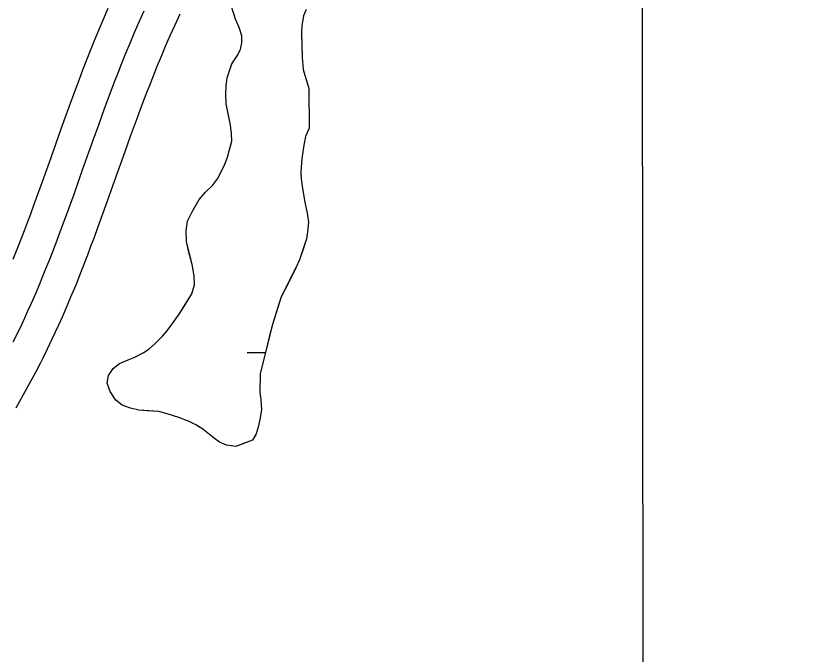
# Model space of a CAD drawing. Extents: x 3297735 to 3335592, y 670436 to 695807.
# Drawn here: x 3317338.2 to 3317688.7, y 691316.2 to 691598.8 of the extents above; entities that cross this region are included whole.
import ezdxf

# ---------------------------------------------------------------- set-up
doc = ezdxf.new("R2010")
doc.units = 0
for name, color, linetype in [('V-GRID-MAJR', 7, 'Continuous'), ('V-RIVR-EDGE', 7, 'Continuous'), ('V-ROAD-CNTR', 7, 'Continuous'), ('V-TOPO-SHOR', 7, 'Continuous'), ('V-WETL-SWMP', 7, 'Continuous')]:
    doc.layers.add(name, color=color, linetype=linetype)

msp = doc.modelspace()

# ---------------------------------------------------------------- linework, layer by layer
at = {"layer": 'V-GRID-MAJR'}
msp.add_lwpolyline([(3317613.19, 694012.57), (3317614.99, 692249.17), (3317618.11, 689185.08), (3317621.45, 685897.36), (3317623.83, 683567.34), (3317626.56, 680885.93), (3317629.35, 678140.95), (3317631.33, 676194.39), (3317631.71, 675828.01)], dxfattribs=at)
at = {"layer": 'V-RIVR-EDGE'}
msp.add_spline([(3319555.14, 694014.55), (3319548.52, 694002.76), (3319539.36, 693985.79), (3319509.78, 693923.27), (3319496.46, 693903), (3319479.41, 693878.17), (3319464.01, 693854.58), (3319445.27, 693818.98), (3319424.44, 693775.51), (3319406.53, 693740.74), (3319395.69, 693713), (3319386.52, 693693.13), (3319372.79, 693671.61), (3319340.34, 693621.53), (3319316.61, 693580.14), (3319295.79, 693542.89), (3319282.06, 693520.96), (3319271.65, 693502.33), (3319267.89, 693489.49), (3319259.98, 693475.83), (3319250.42, 693465.08), (3319246.25, 693454.32), (3319237.93, 693442.32), (3319231.68, 693428.65), (3319225.43, 693414.99), (3319219.61, 693410.03), (3319205.47, 693391.42), (3319185.09, 693363.28), (3319164.7, 693327.69), (3319143.08, 693301.21), (3319109.39, 693253.21), (3319083.6, 693218.46), (3319061.14, 693187.85), (3319039.52, 693157.64), (3319018.29, 693123.29), (3318994.59, 693091.02), (3318949.68, 693031.86), (3318931.37, 693004.55), (3318913.08, 692981.38), (3318902.25, 692962.76), (3318892.68, 692944.55), (3318876.03, 692916.4), (3318861.86, 692887.84), (3318841.46, 692848.51), (3318822.29, 692807.53), (3318806.46, 692774.41), (3318803.1, 692758.66), (3318804.31, 692744.98), (3318808.02, 692734.61), (3318808.84, 692730.46), (3318817.11, 692725.47), (3318826.63, 692719.23), (3318832.83, 692713), (3318835.72, 692705.53), (3318835.27, 692692.27), (3318829.85, 692681.5), (3318819.88, 692669.09), (3318809.47, 692651.3), (3318783.24, 692602.87), (3318768.67, 692580.52), (3318760.79, 692575.98), (3318753.73, 692573.1), (3318747.11, 692573.94), (3318739.24, 692579.76), (3318735.53, 692585.58), (3318730.56, 692588.49), (3318721.44, 692588.1), (3318700.27, 692573.64), (3318679.48, 692549.66), (3318660.76, 692522.35), (3318646.6, 692493.37), (3318637.03, 692477.64), (3318624.96, 692456.95), (3318607.08, 692434.19), (3318599.98, 692413.49), (3318583.3, 692372.49), (3318565.82, 692342.28), (3318547.09, 692313.73), (3318534.2, 692295.52), (3318512.56, 692258.69), (3318488.02, 692224.76), (3318446.4, 692155.23), (3318418.11, 692112.61), (3318397.31, 692084.47), (3318386.91, 692066.68), (3318376.5, 692048.05), (3318354.44, 692011.22), (3318333.22, 691976.45), (3318316.13, 691940.02), (3318301.57, 691917.67), (3318275.38, 691884.99), (3318265.81, 691873), (3318250.82, 691844.85), (3318236.64, 691808.41), (3318222.07, 691781.09), (3318194.96, 691714.01), (3318179.96, 691684.2), (3318162.07, 691654.82), (3318140.84, 691619.64), (3318130.44, 691603.92), (3318120.89, 691595.24), (3318105.09, 691577.87), (3318090.12, 691558.42), (3318067.68, 691532.37), (3318043.56, 691501.75), (3318020.26, 691465.75), (3317998.21, 691433.06), (3317973.66, 691392.92), (3317962.42, 691371.81), (3317929.95, 691315.1), (3317907.9, 691282.41), (3317889.2, 691263.39), (3317870.48, 691238.16), (3317844.7, 691202.99), (3317833.05, 691186.02), (3317808.09, 691148.78), (3317780.64, 691109.47), (3317756.1, 691076.38), (3317731.98, 691045.35), (3317684.57, 690978.73), (3317668.76, 690954.73), (3317646.3, 690922.04), (3317635.48, 690907.15), (3317629.25, 690900.53), (3317620.1, 690889.36), (3317608.46, 690874.47), (3317601.4, 690867.03), (3317592.67, 690860.42), (3317585.59, 690845.93), (3317576.86, 690836), (3317565.64, 690821.11), (3317549.42, 690801.25), (3317522.4, 690767.75), (3317502.45, 690745), (3317489.97, 690727.62), (3317482.47, 690713.55), (3317479.54, 690701.12), (3317475.78, 690689.94), (3317474.94, 690683.31), (3317467.87, 690674.21), (3317451.65, 690653.94), (3317427.54, 690622.91), (3317406.33, 690593.95), (3317381.8, 690564.58), (3317328.18, 690504.62), (3317308.23, 690483.11), (3317290.78, 690466.16), (3317272.5, 690446.31), (3317248.81, 690422.74), (3317230.94, 690402.48), (3317202.23, 690356.54), (3317170.21, 690314.34), (3317129.47, 690266.36), (3317099.12, 690227.48), (3317085.82, 690212.59), (3317074.19, 690204.33), (3317063.38, 690189.85), (3317045.08, 690163.78), (3317020.95, 690128.61), (3316996.82, 690093.85), (3316970.63, 690059.1), (3316926.98, 690008.23), (3316891.65, 689970.6), (3316861.71, 689930.05), (3316828.03, 689887.86), (3316809.31, 689860.13), (3316797.25, 689841.93), (3316783.53, 689825.38), (3316737.37, 689762.08), (3316714.9, 689728.98), (3316681.64, 689687.61), (3316661.69, 689665.69), (3316647.97, 689646.66), (3316619.68, 689606.11), (3316602.63, 689581.28), (3316583.49, 689551.9), (3316563.93, 689519.62), (3316547.71, 689499.35), (3316541.89, 689491.9), (3316538.57, 689488.6), (3316532.31, 689474.1), (3316523.16, 689461.28), (3316509.03, 689445.15), (3316500.29, 689431.49), (3316493.22, 689419.9), (3316485.73, 689407.9), (3316486.11, 689397.12), (3316486.48, 689375.57), (3316487.29, 689371.01), (3316491.44, 689370.17), (3316493.5, 689366.43), (3316494.29, 689352.75), (3316496.75, 689341.56), (3316502.54, 689336.57), (3316504.2, 689334.08), (3316504.18, 689328.69), (3316501.27, 689325.8), (3316488.83, 689321.27), (3316487.17, 689319.61), (3316487.16, 689316.71), (3316492.96, 689316.7), (3316502.08, 689318.33), (3316508.3, 689318.32), (3316513.27, 689314.99), (3316516.58, 689314.98), (3316524.87, 689314.55), (3316535.62, 689303.33), (3316544.71, 689293.36), (3316545.54, 689290.04), (3316543.46, 689287.97), (3316525.66, 689296.72), (3316509.92, 689304.22), (3316502.06, 689307.14), (3316490.45, 689308.41), (3316482.58, 689308.02), (3316478.02, 689308.03), (3316473.47, 689311.77), (3316449.46, 689323.85), (3316424.59, 689324.74), (3316401.79, 689323.14), (3316381.47, 689318.22), (3316366.54, 689316.18), (3316352.85, 689311.24), (3316334.16, 689295.54), (3316302.2, 689277.79), (3316275.21, 689257.14), (3316266.49, 689249.28), (3316249.02, 689224.04), (3316230.28, 689191.76), (3316217.78, 689162.78), (3316200.69, 689125.93), (3316182.37, 689092.82), (3316162.8, 689054.73), (3316141.17, 689024.94), (3316114.57, 688996.41), (3316081.77, 688971.62), (3316036.89, 688926.14), (3316007.39, 688897.61), (3315987.04, 688880.67), (3315970.01, 688865.79), (3315959.63, 688858.77), (3315957.13, 688852.14), (3315955.46, 688848.42), (3315953.91, 688835.53)], degree=3, dxfattribs=at)
at = {"layer": 'V-ROAD-CNTR'}
for points in [[(3317378.97, 691602.05), (3317376.82, 691597.13), (3317374.8, 691592.36), (3317372.89, 691587.74), (3317371.09, 691583.27), (3317369.38, 691578.93), (3317367.76, 691574.74), (3317366.21, 691570.67), (3317363.29, 691562.84), (3317360.61, 691555.51), (3317358.15, 691548.65), (3317353.62, 691535.9), (3317349.67, 691524.82), (3317346.19, 691515.21), (3317344.66, 691511.05), (3317343.21, 691507.16), (3317341.84, 691503.55), (3317339.21, 691496.77), (3317336.87, 691490.89)], [(3317394.89, 691600.89), (3317392.68, 691595.98), (3317390.6, 691591.21), (3317388.64, 691586.57), (3317386.78, 691582.07), (3317385.02, 691577.71), (3317383.35, 691573.47), (3317381.76, 691569.37), (3317380.24, 691565.38), (3317377.36, 691557.65), (3317374.72, 691550.4), (3317372.28, 691543.61), (3317367.75, 691530.87), (3317363.79, 691519.76), (3317360.28, 691510.06), (3317358.72, 691505.84), (3317357.25, 691501.88), (3317355.85, 691498.19), (3317353.17, 691491.28), (3317350.77, 691485.26), (3317348.61, 691480.01), (3317346.67, 691475.45), (3317344.94, 691471.47), (3317343.39, 691468), (3317342.01, 691464.97), (3317340.77, 691462.33), (3317338.57, 691457.74), (3317336.87, 691454.3)], [(3317410.81, 691599.54), (3317408.53, 691594.64), (3317406.4, 691589.9), (3317404.38, 691585.28), (3317402.48, 691580.78), (3317400.67, 691576.41), (3317398.95, 691572.15), (3317397.32, 691568.01), (3317395.76, 691563.99), (3317394.28, 691560.09), (3317391.44, 691552.47), (3317388.82, 691545.3), (3317386.4, 691538.56), (3317381.88, 691525.84), (3317377.91, 691514.69), (3317374.37, 691504.92), (3317372.79, 691500.62), (3317371.29, 691496.61), (3317369.86, 691492.82), (3317367.13, 691485.79), (3317364.67, 691479.62), (3317362.45, 691474.23), (3317360.45, 691469.52), (3317358.66, 691465.41), (3317357.06, 691461.82), (3317355.62, 691458.68), (3317354.33, 691455.92), (3317352.05, 691451.17), (3317350.28, 691447.59), (3317348.91, 691444.88), (3317346.83, 691440.89), (3317344.7, 691436.94), (3317338.18, 691425.07)]]:
    msp.add_lwpolyline(points, dxfattribs=at)
at = {"layer": 'V-TOPO-SHOR'}
for points in [[(3317466.77, 691601.56), (3317465.62, 691598.76), (3317464.85, 691594.58), (3317464.76, 691590.94), (3317464.88, 691586.09), (3317465.01, 691580.37), (3317465.48, 691575.01), (3317467.93, 691566.58), (3317468.17, 691549.08), (3317466.52, 691545.4), (3317465.75, 691541.57), (3317464.85, 691535.65), (3317464.46, 691529.75), (3317464.54, 691526.63), (3317465.16, 691522.31), (3317466.17, 691516.27), (3317467.15, 691511.44), (3317467.76, 691507.47), (3317467.34, 691503.12), (3317466.9, 691499.99), (3317465.6, 691495.98), (3317463.82, 691490.73), (3317462.17, 691487.23), (3317459.02, 691480.92), (3317455.71, 691474.43), (3317453.77, 691468.31), (3317451.83, 691462.2), (3317450.09, 691455.4), (3317449.29, 691452.26), (3317447.71, 691445.81), (3317446.46, 691440.24), (3317446.3, 691432.08), (3317446.73, 691428.8), (3317447, 691424.3), (3317446.23, 691420.12), (3317445.45, 691416.64), (3317444.65, 691413.67), (3317442.98, 691410.86), (3317439.03, 691409.38), (3317435.6, 691408.09), (3317431.42, 691408.68), (3317428.45, 691410), (3317426.16, 691411.68), (3317421.03, 691415.72), (3317417.86, 691417.72), (3317414.88, 691419.21), (3317410.34, 691421.02), (3317405.27, 691422.63), (3317401.44, 691423.58), (3317396.23, 691423.98), (3317392.58, 691424.24), (3317388.92, 691425.02), (3317385.25, 691426.49), (3317382.42, 691428.68), (3317379.91, 691432.44), (3317378.6, 691436.22), (3317379.22, 691439.53), (3317381.23, 691442.69), (3317384.12, 691444.84), (3317387.9, 691446.49), (3317390.82, 691447.6), (3317394.58, 691449.59), (3317397.15, 691451.21), (3317399.86, 691453.7), (3317403.08, 691456.9), (3317405.1, 691459.2), (3317407.63, 691462.55)], [(3317407.63, 691462.55), (3317410.48, 691466.78), (3317412.82, 691470.47), (3317414.48, 691473.11), (3317416.16, 691475.75), (3317417.28, 691479.76), (3317417.18, 691483.75), (3317416.2, 691488.75), (3317414.86, 691494.09), (3317413.71, 691498.92), (3317413.59, 691503.77), (3317414.19, 691507.95), (3317416.5, 691512.68), (3317419.34, 691517.43), (3317422.21, 691520.79), (3317425.26, 691523.63), (3317427.45, 691526.63), (3317429.44, 691530.32), (3317430.76, 691533.12), (3317431.9, 691536.27), (3317433.02, 691540.11), (3317433.81, 691543.24), (3317433.73, 691546.71), (3317433.3, 691550.34), (3317432.33, 691554.82), (3317431.35, 691559.83), (3317431.24, 691564.16), (3317431.33, 691567.8), (3317431.77, 691571.28), (3317432.74, 691574.42), (3317433.88, 691577.56), (3317436.22, 691581.09), (3317437.71, 691583.9), (3317438.34, 691586.86), (3317438.26, 691589.97), (3317437.14, 691593.59), (3317435.49, 691597.36), (3317433.62, 691603.39)]]:
    msp.add_lwpolyline(points, dxfattribs=at)
at = {"layer": 'V-WETL-SWMP'}
msp.add_line((3317440.62, 691449.73), (3317448.7, 691449.73), dxfattribs=at)
for points in [[(3317466.77, 691601.56), (3317465.62, 691598.76), (3317464.85, 691594.58), (3317464.76, 691590.94), (3317465.01, 691580.38), (3317465.48, 691575.01), (3317467.93, 691566.58), (3317468.17, 691549.08), (3317466.52, 691545.4), (3317465.75, 691541.57), (3317464.85, 691535.65), (3317464.46, 691529.75), (3317464.54, 691526.63), (3317465.16, 691522.31), (3317466.17, 691516.27), (3317467.15, 691511.44), (3317467.76, 691507.47), (3317467.34, 691503.12), (3317466.9, 691499.99), (3317463.82, 691490.73), (3317462.17, 691487.23), (3317455.71, 691474.43), (3317451.83, 691462.2), (3317447.71, 691445.81), (3317446.46, 691440.24), (3317446.3, 691432.08), (3317446.73, 691428.8), (3317447, 691424.3), (3317446.23, 691420.12), (3317445.45, 691416.64), (3317444.65, 691413.67), (3317442.99, 691410.86), (3317435.6, 691408.09), (3317431.42, 691408.68), (3317428.45, 691410), (3317426.15, 691411.68), (3317421.03, 691415.72), (3317417.87, 691417.72), (3317414.88, 691419.21), (3317410.33, 691421.02), (3317405.27, 691422.63), (3317401.44, 691423.58), (3317392.58, 691424.24), (3317388.92, 691425.02), (3317385.25, 691426.49), (3317382.42, 691428.68), (3317379.91, 691432.44), (3317378.6, 691436.22), (3317379.22, 691439.53), (3317381.23, 691442.69), (3317384.12, 691444.84), (3317387.9, 691446.49), (3317390.82, 691447.6), (3317394.58, 691449.59)], [(3317394.58, 691449.59), (3317397.15, 691451.21), (3317399.86, 691453.7), (3317403.08, 691456.9), (3317405.11, 691459.2), (3317407.63, 691462.55), (3317410.48, 691466.78), (3317416.16, 691475.75), (3317417.28, 691479.76), (3317417.18, 691483.75), (3317416.2, 691488.75), (3317413.71, 691498.92), (3317413.59, 691503.77), (3317414.19, 691507.94), (3317416.5, 691512.68), (3317419.34, 691517.43), (3317422.21, 691520.79), (3317425.26, 691523.63), (3317427.44, 691526.63), (3317429.44, 691530.32), (3317430.76, 691533.12), (3317431.9, 691536.27), (3317433.02, 691540.11), (3317433.81, 691543.24), (3317433.73, 691546.71), (3317433.3, 691550.34), (3317431.35, 691559.83), (3317431.24, 691564.16), (3317431.33, 691567.8), (3317431.77, 691571.28), (3317432.74, 691574.42), (3317433.88, 691577.57), (3317436.22, 691581.09), (3317437.71, 691583.9), (3317438.34, 691586.86), (3317438.27, 691589.97), (3317437.14, 691593.59), (3317435.49, 691597.36), (3317433.62, 691603.39)]]:
    msp.add_lwpolyline(points, dxfattribs=at)

doc.saveas('drawing.dxf')
